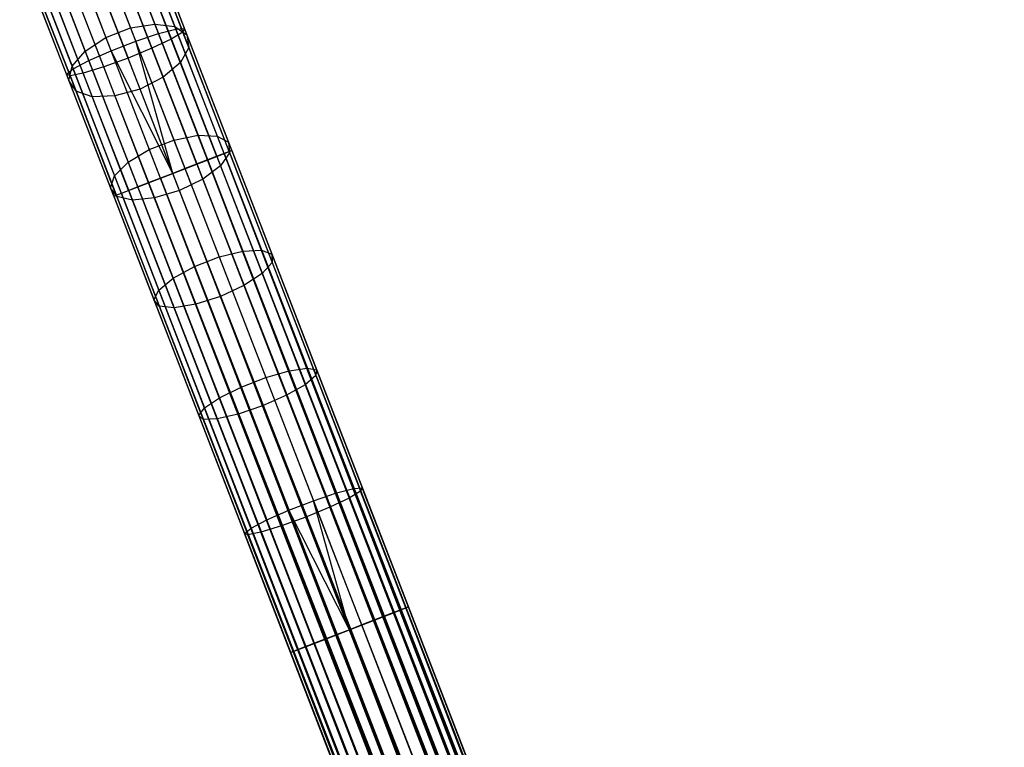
# Model space of a CAD drawing. Extents: x -189 to 189, y -189 to 189.
# Tile 293 of 591: x -63 to -48, y 148 to 160. Entities that reach past the tile are written whole.
import ezdxf

# ---------------------------------------------------------------- set-up
doc = ezdxf.new("R2010")
doc.units = 0
doc.header["$LTSCALE"] = 25.4
doc.layers.get('0').update_dxf_attribs({"linetype": 'CONTINUOUS'})

# ---------------------------------------------------------------- blocks, each defined once
blk = doc.blocks.new('CAMELEON-KENAI-C-12244_STL')
at = {"color": 0}
for p, q in [((-61.083, 159.292, -8.8), (-61.845, 161.257, -9.127)), ((-61.083, 159.292, -8.8), (-61.845, 161.257, -9.127)), ((-60.812, 159.363, -9.108), (-61.562, 161.299, -9.43)), ((-60.812, 159.363, -9.108), (-61.562, 161.299, -9.43)), ((-60.703, 159.316, -9.912), (-61.424, 161.176, -10.222)), ((-60.703, 159.316, -9.912), (-61.424, 161.176, -10.222)), ((-60.678, 159.372, -9.501), (-61.413, 161.27, -9.817)), ((-60.678, 159.372, -9.501), (-61.413, 161.27, -9.817)), ((-61.444, 159.171, -8.632), (-62.211, 161.152, -8.961)), ((-61.444, 159.171, -8.632), (-62.211, 161.152, -8.961)), ((-62.171, 161.048, -156.809), (-61.525, 159.38, -157.907)), ((-62.171, 161.048, -156.809), (-61.525, 159.38, -157.907)), ((-61.782, 161.096, -156.67), (-61.141, 159.442, -157.758)), ((-61.782, 161.096, -156.67), (-61.141, 159.442, -157.758)), ((-60.884, 159.207, -10.271), (-61.591, 161.033, -10.574)), ((-60.884, 159.207, -10.271), (-61.591, 161.033, -10.574)), ((-61.459, 161.034, -156.415), (-60.828, 159.404, -157.487)), ((-61.459, 161.034, -156.415), (-60.828, 159.404, -157.487)), ((-61.831, 159.021, -8.632), (-62.599, 161.002, -8.961)), ((-61.831, 159.021, -8.632), (-62.599, 161.002, -8.961)), ((-62.558, 160.897, -156.809), (-61.912, 159.23, -157.907)), ((-62.558, 160.897, -156.809), (-61.912, 159.23, -157.907)), ((-61.188, 159.062, -10.514), (-61.887, 160.865, -10.814)), ((-61.188, 159.062, -10.514), (-61.887, 160.865, -10.814)), ((-61.259, 160.872, -156.089), (-60.64, 159.273, -157.14)), ((-61.259, 160.872, -156.089), (-60.64, 159.273, -157.14)), ((-62.179, 158.867, -8.8), (-62.941, 160.833, -9.127)), ((-62.179, 158.867, -8.8), (-62.941, 160.833, -9.127)), ((-62.26, 160.701, -10.898), (-61.564, 158.907, -10.6)), ((-62.26, 160.701, -10.898), (-61.564, 158.907, -10.6)), ((-62.533, 158.653, -9.501), (-63.268, 160.552, -9.817)), ((-62.533, 158.653, -9.501), (-63.268, 160.552, -9.817)), ((-62.427, 158.737, -9.108), (-63.177, 160.673, -9.43)), ((-62.427, 158.737, -9.108), (-63.177, 160.673, -9.43)), ((-62.878, 160.671, -156.67), (-62.237, 159.017, -157.758)), ((-62.878, 160.671, -156.67), (-62.237, 159.017, -157.758)), ((-61.947, 158.768, -10.514), (-62.645, 160.571, -10.814)), ((-61.947, 158.768, -10.514), (-62.645, 160.571, -10.814)), ((-61.215, 160.638, -155.747), (-60.609, 159.073, -156.777)), ((-61.215, 160.638, -155.747), (-60.609, 159.073, -156.777)), ((-62.477, 158.629, -9.912), (-63.197, 160.489, -10.222)), ((-62.477, 158.629, -9.912), (-63.197, 160.489, -10.222)), ((-63.075, 160.408, -156.415), (-62.443, 158.778, -157.487)), ((-63.075, 160.408, -156.415), (-62.443, 158.778, -157.487)), ((-62.27, 158.67, -10.271), (-62.977, 160.496, -10.574)), ((-62.27, 158.67, -10.271), (-62.977, 160.496, -10.574)), ((-61.335, 160.373, -155.45), (-60.74, 158.837, -156.461)), ((-61.335, 160.373, -155.45), (-60.74, 158.837, -156.461)), ((-63.114, 160.153, -156.089), (-62.495, 158.555, -157.14)), ((-63.114, 160.153, -156.089), (-62.495, 158.555, -157.14)), ((-61.599, 160.123, -155.248), (-61.011, 158.606, -156.247)), ((-61.599, 160.123, -155.248), (-61.011, 158.606, -156.247)), ((-62.989, 159.951, -155.747), (-62.382, 158.386, -156.777)), ((-62.989, 159.951, -155.747), (-62.382, 158.386, -156.777)), ((-61.376, 158.42, -156.171), (-61.961, 159.93, -155.177)), ((-61.376, 158.42, -156.171), (-61.961, 159.93, -155.177)), ((-62.721, 159.836, -155.45), (-62.126, 158.3, -156.461)), ((-62.721, 159.836, -155.45), (-62.126, 158.3, -156.461)), ((-62.358, 159.829, -155.248), (-61.77, 158.312, -156.247)), ((-62.358, 159.829, -155.248), (-61.77, 158.312, -156.247)), ((-61.912, 159.23, -157.907), (-61.525, 159.38, -157.907)), ((-61.912, 159.23, -157.907), (-61.525, 159.38, -157.907)), ((-61.525, 159.38, -157.907), (-61.141, 159.442, -157.758)), ((-61.525, 159.38, -157.907), (-61.141, 159.442, -157.758)), ((-61.525, 159.38, -157.907), (-60.842, 157.618, -158.82)), ((-61.525, 159.38, -157.907), (-60.842, 157.618, -158.82)), ((-61.141, 159.442, -157.758), (-60.464, 157.694, -158.664)), ((-61.141, 159.442, -157.758), (-60.464, 157.694, -158.664)), ((-61.141, 159.442, -157.758), (-60.828, 159.404, -157.487)), ((-61.141, 159.442, -157.758), (-60.828, 159.404, -157.487)), ((-61.083, 159.292, -8.8), (-60.812, 159.363, -9.108)), ((-61.083, 159.292, -8.8), (-60.812, 159.363, -9.108)), ((-60.703, 159.316, -9.912), (-60.884, 159.207, -10.271)), ((-60.703, 159.316, -9.912), (-60.884, 159.207, -10.271)), ((-60.828, 159.404, -157.487), (-60.161, 157.682, -158.38)), ((-60.828, 159.404, -157.487), (-60.161, 157.682, -158.38)), ((-60.828, 159.404, -157.487), (-60.64, 159.273, -157.14)), ((-60.828, 159.404, -157.487), (-60.64, 159.273, -157.14)), ((-60.812, 159.363, -9.108), (-60.678, 159.372, -9.501)), ((-60.812, 159.363, -9.108), (-60.678, 159.372, -9.501)), ((-60.054, 157.406, -9), (-60.812, 159.363, -9.108)), ((-60.054, 157.406, -9), (-60.812, 159.363, -9.108)), ((-60.678, 159.372, -9.501), (-60.703, 159.316, -9.912)), ((-60.678, 159.372, -9.501), (-60.703, 159.316, -9.912)), ((-59.975, 157.437, -9.809), (-60.703, 159.316, -9.912)), ((-59.975, 157.437, -9.809), (-60.703, 159.316, -9.912)), ((-59.934, 157.453, -9.395), (-60.678, 159.372, -9.501)), ((-59.934, 157.453, -9.395), (-60.678, 159.372, -9.501)), ((-62.237, 159.017, -157.758), (-61.912, 159.23, -157.907)), ((-62.237, 159.017, -157.758), (-61.912, 159.23, -157.907)), ((-61.912, 159.23, -157.907), (-61.23, 157.468, -158.82)), ((-61.912, 159.23, -157.907), (-61.23, 157.468, -158.82)), ((-61.831, 159.021, -8.632), (-61.444, 159.171, -8.632)), ((-61.831, 159.021, -8.632), (-61.444, 159.171, -8.632)), ((-61.444, 159.171, -8.632), (-61.083, 159.292, -8.8)), ((-61.444, 159.171, -8.632), (-61.083, 159.292, -8.8)), ((-60.862, 157.094, -8.5), (-61.444, 159.171, -8.632)), ((-60.862, 157.094, -8.5), (-61.444, 159.171, -8.632)), ((-60.668, 157.169, -8.522), (-61.444, 159.171, -8.632)), ((-60.668, 157.169, -8.522), (-61.444, 159.171, -8.632)), ((-60.884, 159.207, -10.271), (-61.188, 159.062, -10.514)), ((-60.884, 159.207, -10.271), (-61.188, 159.062, -10.514)), ((-60.314, 157.306, -8.691), (-61.083, 159.292, -8.8)), ((-60.314, 157.306, -8.691), (-61.083, 159.292, -8.8)), ((-60.169, 157.362, -10.169), (-60.884, 159.207, -10.271)), ((-60.169, 157.362, -10.169), (-60.884, 159.207, -10.271)), ((-60.64, 159.273, -157.14), (-59.986, 157.585, -158.015)), ((-60.64, 159.273, -157.14), (-59.986, 157.585, -158.015)), ((-60.64, 159.273, -157.14), (-60.609, 159.073, -156.777)), ((-60.64, 159.273, -157.14), (-60.609, 159.073, -156.777)), ((-62.443, 158.778, -157.487), (-62.237, 159.017, -157.758)), ((-62.443, 158.778, -157.487), (-62.237, 159.017, -157.758)), ((-62.237, 159.017, -157.758), (-61.56, 157.27, -158.664)), ((-62.237, 159.017, -157.758), (-61.56, 157.27, -158.664)), ((-62.179, 158.867, -8.8), (-61.831, 159.021, -8.632)), ((-62.179, 158.867, -8.8), (-61.831, 159.021, -8.632)), ((-61.056, 157.018, -8.522), (-61.831, 159.021, -8.632)), ((-61.056, 157.018, -8.522), (-61.831, 159.021, -8.632)), ((-60.862, 157.094, -8.5), (-61.831, 159.021, -8.632)), ((-60.862, 157.094, -8.5), (-61.831, 159.021, -8.632)), ((-61.188, 159.062, -10.514), (-61.564, 158.907, -10.6)), ((-61.188, 159.062, -10.514), (-61.564, 158.907, -10.6)), ((-60.483, 157.24, -10.414), (-61.188, 159.062, -10.514)), ((-60.483, 157.24, -10.414), (-61.188, 159.062, -10.514)), ((-60.609, 159.073, -156.777), (-60.74, 158.837, -156.461)), ((-60.609, 159.073, -156.777), (-60.74, 158.837, -156.461)), ((-60.609, 159.073, -156.777), (-59.968, 157.419, -157.635)), ((-60.609, 159.073, -156.777), (-59.968, 157.419, -157.635)), ((-62.427, 158.737, -9.108), (-62.179, 158.867, -8.8)), ((-62.427, 158.737, -9.108), (-62.179, 158.867, -8.8)), ((-61.41, 156.881, -8.691), (-62.179, 158.867, -8.8)), ((-61.41, 156.881, -8.691), (-62.179, 158.867, -8.8)), ((-61.564, 158.907, -10.6), (-61.947, 158.768, -10.514)), ((-61.564, 158.907, -10.6), (-61.947, 158.768, -10.514)), ((-60.862, 157.094, -10.5), (-61.564, 158.907, -10.6)), ((-60.862, 157.094, -10.5), (-61.564, 158.907, -10.6)), ((-62.533, 158.653, -9.501), (-62.427, 158.737, -9.108)), ((-62.533, 158.653, -9.501), (-62.427, 158.737, -9.108)), ((-62.495, 158.555, -157.14), (-62.443, 158.778, -157.487)), ((-62.495, 158.555, -157.14), (-62.443, 158.778, -157.487)), ((-62.443, 158.778, -157.487), (-61.776, 157.057, -158.38)), ((-62.443, 158.778, -157.487), (-61.776, 157.057, -158.38)), ((-61.669, 156.781, -9), (-62.427, 158.737, -9.108)), ((-61.669, 156.781, -9), (-62.427, 158.737, -9.108)), ((-61.947, 158.768, -10.514), (-62.27, 158.67, -10.271)), ((-61.947, 158.768, -10.514), (-62.27, 158.67, -10.271)), ((-61.241, 156.947, -10.414), (-61.947, 158.768, -10.514)), ((-61.241, 156.947, -10.414), (-61.947, 158.768, -10.514)), ((-60.74, 158.837, -156.461), (-61.011, 158.606, -156.247)), ((-60.74, 158.837, -156.461), (-61.011, 158.606, -156.247)), ((-60.74, 158.837, -156.461), (-60.111, 157.213, -157.303)), ((-60.74, 158.837, -156.461), (-60.111, 157.213, -157.303)), ((-62.477, 158.629, -9.912), (-62.533, 158.653, -9.501)), ((-61.789, 156.734, -9.395), (-62.533, 158.653, -9.501)), ((-62.477, 158.629, -9.912), (-62.533, 158.653, -9.501)), ((-61.789, 156.734, -9.395), (-62.533, 158.653, -9.501)), ((-62.382, 158.386, -156.777), (-62.495, 158.555, -157.14)), ((-62.495, 158.555, -157.14), (-61.84, 156.867, -158.015)), ((-62.495, 158.555, -157.14), (-61.84, 156.867, -158.015)), ((-62.382, 158.386, -156.777), (-62.495, 158.555, -157.14)), ((-62.27, 158.67, -10.271), (-62.477, 158.629, -9.912)), ((-62.27, 158.67, -10.271), (-62.477, 158.629, -9.912)), ((-61.749, 156.75, -9.809), (-62.477, 158.629, -9.912)), ((-61.749, 156.75, -9.809), (-62.477, 158.629, -9.912)), ((-61.555, 156.825, -10.169), (-62.27, 158.67, -10.271)), ((-61.555, 156.825, -10.169), (-62.27, 158.67, -10.271)), ((-61.011, 158.606, -156.247), (-61.376, 158.42, -156.171)), ((-61.011, 158.606, -156.247), (-61.376, 158.42, -156.171)), ((-61.011, 158.606, -156.247), (-60.391, 157.003, -157.078)), ((-61.011, 158.606, -156.247), (-60.391, 157.003, -157.078)), ((-62.126, 158.3, -156.461), (-62.382, 158.386, -156.777)), ((-62.382, 158.386, -156.777), (-61.742, 156.732, -157.635)), ((-62.382, 158.386, -156.777), (-61.742, 156.732, -157.635)), ((-62.126, 158.3, -156.461), (-62.382, 158.386, -156.777)), ((-61.376, 158.42, -156.171), (-61.77, 158.312, -156.247)), ((-61.376, 158.42, -156.171), (-61.77, 158.312, -156.247)), ((-60.758, 156.825, -156.998), (-61.376, 158.42, -156.171)), ((-60.758, 156.825, -156.998), (-61.376, 158.42, -156.171)), ((-61.77, 158.312, -156.247), (-62.126, 158.3, -156.461)), ((-61.77, 158.312, -156.247), (-62.126, 158.3, -156.461)), ((-62.126, 158.3, -156.461), (-61.497, 156.676, -157.303)), ((-62.126, 158.3, -156.461), (-61.497, 156.676, -157.303)), ((-61.77, 158.312, -156.247), (-61.149, 156.709, -157.078)), ((-61.77, 158.312, -156.247), (-61.149, 156.709, -157.078)), ((-61.23, 157.468, -158.82), (-60.842, 157.618, -158.82)), ((-61.23, 157.468, -158.82), (-60.842, 157.618, -158.82)), ((-60.842, 157.618, -158.82), (-60.464, 157.694, -158.664)), ((-60.842, 157.618, -158.82), (-60.464, 157.694, -158.664)), ((-60.842, 157.618, -158.82), (-60.13, 155.781, -159.54)), ((-60.842, 157.618, -158.82), (-60.13, 155.781, -159.54)), ((-60.464, 157.694, -158.664), (-59.758, 155.871, -159.378)), ((-60.464, 157.694, -158.664), (-59.758, 155.871, -159.378)), ((-60.464, 157.694, -158.664), (-60.161, 157.682, -158.38)), ((-60.464, 157.694, -158.664), (-60.161, 157.682, -158.38)), ((-60.161, 157.682, -158.38), (-59.465, 155.886, -159.083)), ((-60.161, 157.682, -158.38), (-59.465, 155.886, -159.083)), ((-60.161, 157.682, -158.38), (-59.986, 157.585, -158.015)), ((-60.161, 157.682, -158.38), (-59.986, 157.585, -158.015)), ((-61.56, 157.27, -158.664), (-61.23, 157.468, -158.82)), ((-61.56, 157.27, -158.664), (-61.23, 157.468, -158.82)), ((-61.23, 157.468, -158.82), (-60.518, 155.63, -159.54)), ((-61.23, 157.468, -158.82), (-60.518, 155.63, -159.54)), ((-59.934, 157.453, -9.395), (-60.054, 157.406, -9)), ((-59.934, 157.453, -9.395), (-60.054, 157.406, -9)), ((-59.986, 157.585, -158.015), (-59.303, 155.824, -158.705)), ((-59.986, 157.585, -158.015), (-59.303, 155.824, -158.705)), ((-59.986, 157.585, -158.015), (-59.968, 157.419, -157.635)), ((-59.986, 157.585, -158.015), (-59.968, 157.419, -157.635)), ((-59.975, 157.437, -9.809), (-59.934, 157.453, -9.395)), ((-59.975, 157.437, -9.809), (-59.934, 157.453, -9.395)), ((-59.934, 157.453, -9.395), (-14.692, 40.668, -9.395)), ((-59.934, 157.453, -9.395), (-14.692, 40.668, -9.395)), ((-59.934, 157.453, -9.395), (-14.732, 40.653, -9.191)), ((-59.934, 157.453, -9.395), (-14.732, 40.653, -9.191)), ((-60.314, 157.306, -8.691), (-60.668, 157.169, -8.522)), ((-60.314, 157.306, -8.691), (-60.668, 157.169, -8.522)), ((-60.483, 157.24, -10.414), (-60.169, 157.362, -10.169)), ((-60.483, 157.24, -10.414), (-60.169, 157.362, -10.169)), ((-60.054, 157.406, -9), (-60.314, 157.306, -8.691)), ((-60.054, 157.406, -9), (-60.314, 157.306, -8.691)), ((-60.314, 157.306, -8.691), (-15.071, 40.521, -8.691)), ((-15.425, 40.384, -8.522), (-60.314, 157.306, -8.691)), ((-15.425, 40.384, -8.522), (-60.314, 157.306, -8.691)), ((-15.24, 40.456, -8.586), (-60.314, 157.306, -8.691)), ((-15.24, 40.456, -8.586), (-60.314, 157.306, -8.691)), ((-60.314, 157.306, -8.691), (-15.071, 40.521, -8.691)), ((-60.169, 157.362, -10.169), (-59.975, 157.437, -9.809)), ((-60.169, 157.362, -10.169), (-59.975, 157.437, -9.809)), ((-60.169, 157.362, -10.169), (-14.926, 40.578, -10.169)), ((-60.169, 157.362, -10.169), (-14.926, 40.578, -10.169)), ((-60.169, 157.362, -10.169), (-14.812, 40.622, -10)), ((-60.169, 157.362, -10.169), (-14.812, 40.622, -10)), ((-60.169, 157.362, -10.169), (-14.732, 40.653, -9.809)), ((-60.169, 157.362, -10.169), (-14.732, 40.653, -9.809)), ((-59.968, 157.419, -157.635), (-60.111, 157.213, -157.303)), ((-59.968, 157.419, -157.635), (-60.111, 157.213, -157.303)), ((-60.054, 157.406, -9), (-14.732, 40.653, -9.191)), ((-60.054, 157.406, -9), (-14.732, 40.653, -9.191)), ((-60.054, 157.406, -9), (-14.812, 40.622, -9)), ((-15.071, 40.521, -8.691), (-60.054, 157.406, -9)), ((-15.071, 40.521, -8.691), (-60.054, 157.406, -9)), ((-14.926, 40.578, -8.831), (-60.054, 157.406, -9)), ((-14.926, 40.578, -8.831), (-60.054, 157.406, -9)), ((-60.054, 157.406, -9), (-14.812, 40.622, -9)), ((-59.975, 157.437, -9.809), (-14.692, 40.668, -9.605)), ((-59.975, 157.437, -9.809), (-14.692, 40.668, -9.395)), ((-59.975, 157.437, -9.809), (-14.732, 40.653, -9.809)), ((-59.975, 157.437, -9.809), (-14.732, 40.653, -9.809)), ((-59.975, 157.437, -9.809), (-14.692, 40.668, -9.605)), ((-59.975, 157.437, -9.809), (-14.692, 40.668, -9.395)), ((-59.968, 157.419, -157.635), (-59.3, 155.694, -158.31)), ((-59.968, 157.419, -157.635), (-59.3, 155.694, -158.31)), ((-61.776, 157.057, -158.38), (-61.56, 157.27, -158.664)), ((-61.776, 157.057, -158.38), (-61.56, 157.27, -158.664)), ((-61.56, 157.27, -158.664), (-60.854, 155.447, -159.378)), ((-61.56, 157.27, -158.664), (-60.854, 155.447, -159.378)), ((-60.862, 157.094, -10.5), (-60.483, 157.24, -10.414)), ((-60.862, 157.094, -10.5), (-60.483, 157.24, -10.414)), ((-60.668, 157.169, -8.522), (-60.862, 157.094, -8.5)), ((-60.668, 157.169, -8.522), (-60.862, 157.094, -8.5)), ((-15.425, 40.384, -8.522), (-60.668, 157.169, -8.522)), ((-15.425, 40.384, -8.522), (-60.668, 157.169, -8.522)), ((-60.483, 157.24, -10.414), (-15.24, 40.456, -10.414)), ((-60.483, 157.24, -10.414), (-15.24, 40.456, -10.414)), ((-60.483, 157.24, -10.414), (-15.071, 40.521, -10.309)), ((-60.483, 157.24, -10.414), (-15.071, 40.521, -10.309)), ((-60.483, 157.24, -10.414), (-14.926, 40.578, -10.169)), ((-60.483, 157.24, -10.414), (-14.926, 40.578, -10.169)), ((-60.111, 157.213, -157.303), (-60.391, 157.003, -157.078)), ((-60.111, 157.213, -157.303), (-60.391, 157.003, -157.078)), ((-60.111, 157.213, -157.303), (-59.455, 155.52, -157.966)), ((-60.111, 157.213, -157.303), (-59.455, 155.52, -157.966)), ((-61.84, 156.867, -158.015), (-61.776, 157.057, -158.38)), ((-61.84, 156.867, -158.015), (-61.776, 157.057, -158.38)), ((-61.776, 157.057, -158.38), (-61.081, 155.261, -159.083)), ((-61.776, 157.057, -158.38), (-61.081, 155.261, -159.083)), ((-61.056, 157.018, -8.522), (-61.41, 156.881, -8.691)), ((-61.056, 157.018, -8.522), (-61.41, 156.881, -8.691)), ((-61.241, 156.947, -10.414), (-60.862, 157.094, -10.5)), ((-61.241, 156.947, -10.414), (-60.862, 157.094, -10.5)), ((-60.862, 157.094, -8.5), (-61.056, 157.018, -8.522)), ((-60.862, 157.094, -8.5), (-61.056, 157.018, -8.522)), ((-61.056, 157.018, -8.522), (-15.813, 40.234, -8.522)), ((-16.167, 40.097, -8.691), (-61.056, 157.018, -8.522)), ((-16.167, 40.097, -8.691), (-61.056, 157.018, -8.522)), ((-15.999, 40.162, -8.586), (-61.056, 157.018, -8.522)), ((-15.999, 40.162, -8.586), (-61.056, 157.018, -8.522)), ((-61.056, 157.018, -8.522), (-15.813, 40.234, -8.522)), ((-15.24, 40.456, -10.414), (-60.862, 157.094, -10.5)), ((-15.619, 40.309, -8.5), (-60.862, 157.094, -8.5)), ((-15.619, 40.309, -8.5), (-60.862, 157.094, -8.5)), ((-15.425, 40.384, -10.478), (-60.862, 157.094, -10.5)), ((-15.24, 40.456, -10.414), (-60.862, 157.094, -10.5)), ((-15.425, 40.384, -10.478), (-60.862, 157.094, -10.5)), ((-15.619, 40.309, -10.5), (-60.862, 157.094, -10.5)), ((-15.619, 40.309, -10.5), (-60.862, 157.094, -10.5)), ((-60.391, 157.003, -157.078), (-60.758, 156.825, -156.998)), ((-60.391, 157.003, -157.078), (-60.758, 156.825, -156.998)), ((-60.391, 157.003, -157.078), (-59.743, 155.331, -157.733)), ((-60.391, 157.003, -157.078), (-59.743, 155.331, -157.733)), ((-61.742, 156.732, -157.635), (-61.84, 156.867, -158.015)), ((-61.84, 156.867, -158.015), (-61.158, 155.105, -158.705)), ((-61.84, 156.867, -158.015), (-61.158, 155.105, -158.705)), ((-61.742, 156.732, -157.635), (-61.84, 156.867, -158.015)), ((-61.41, 156.881, -8.691), (-61.669, 156.781, -9)), ((-61.41, 156.881, -8.691), (-61.669, 156.781, -9)), ((-61.555, 156.825, -10.169), (-61.241, 156.947, -10.414)), ((-61.555, 156.825, -10.169), (-61.241, 156.947, -10.414)), ((-16.312, 40.041, -8.831), (-61.41, 156.881, -8.691)), ((-16.312, 40.041, -8.831), (-61.41, 156.881, -8.691)), ((-16.167, 40.097, -8.691), (-61.41, 156.881, -8.691)), ((-16.167, 40.097, -8.691), (-61.41, 156.881, -8.691)), ((-61.241, 156.947, -10.414), (-16.167, 40.097, -10.309)), ((-61.241, 156.947, -10.414), (-16.167, 40.097, -10.309)), ((-61.241, 156.947, -10.414), (-15.999, 40.162, -10.414)), ((-15.619, 40.309, -10.5), (-61.241, 156.947, -10.414)), ((-15.619, 40.309, -10.5), (-61.241, 156.947, -10.414)), ((-15.813, 40.234, -10.478), (-61.241, 156.947, -10.414)), ((-15.813, 40.234, -10.478), (-61.241, 156.947, -10.414)), ((-61.241, 156.947, -10.414), (-15.999, 40.162, -10.414)), ((-61.669, 156.781, -9), (-61.789, 156.734, -9.395)), ((-61.669, 156.781, -9), (-61.789, 156.734, -9.395)), ((-61.789, 156.734, -9.395), (-61.749, 156.75, -9.809)), ((-61.789, 156.734, -9.395), (-61.749, 156.75, -9.809)), ((-61.789, 156.734, -9.395), (-16.547, 39.95, -9.395)), ((-61.789, 156.734, -9.395), (-16.547, 39.95, -9.605)), ((-61.789, 156.734, -9.395), (-16.547, 39.95, -9.395)), ((-61.789, 156.734, -9.395), (-16.547, 39.95, -9.605)), ((-61.789, 156.734, -9.395), (-16.506, 39.966, -9.809)), ((-61.789, 156.734, -9.395), (-16.506, 39.966, -9.809)), ((-61.749, 156.75, -9.809), (-61.555, 156.825, -10.169)), ((-61.749, 156.75, -9.809), (-61.555, 156.825, -10.169)), ((-61.749, 156.75, -9.809), (-16.506, 39.966, -9.809)), ((-61.749, 156.75, -9.809), (-16.506, 39.966, -9.809)), ((-61.749, 156.75, -9.809), (-16.427, 39.996, -10)), ((-61.749, 156.75, -9.809), (-16.427, 39.996, -10)), ((-61.749, 156.75, -9.809), (-16.312, 40.041, -10.169)), ((-61.749, 156.75, -9.809), (-16.312, 40.041, -10.169)), ((-61.497, 156.676, -157.303), (-61.742, 156.732, -157.635)), ((-61.742, 156.732, -157.635), (-61.073, 155.007, -158.31)), ((-61.742, 156.732, -157.635), (-61.073, 155.007, -158.31)), ((-61.497, 156.676, -157.303), (-61.742, 156.732, -157.635)), ((-16.427, 39.996, -9), (-61.669, 156.781, -9)), ((-61.669, 156.781, -9), (-16.506, 39.966, -9.191)), ((-16.427, 39.996, -9), (-61.669, 156.781, -9)), ((-16.312, 40.041, -8.831), (-61.669, 156.781, -9)), ((-16.312, 40.041, -8.831), (-61.669, 156.781, -9)), ((-61.669, 156.781, -9), (-16.506, 39.966, -9.191)), ((-61.669, 156.781, -9), (-16.547, 39.95, -9.395)), ((-61.669, 156.781, -9), (-16.547, 39.95, -9.395)), ((-61.555, 156.825, -10.169), (-16.312, 40.041, -10.169)), ((-61.555, 156.825, -10.169), (-16.312, 40.041, -10.169)), ((-61.555, 156.825, -10.169), (-16.167, 40.097, -10.309)), ((-61.555, 156.825, -10.169), (-16.167, 40.097, -10.309)), ((-61.149, 156.709, -157.078), (-61.497, 156.676, -157.303)), ((-61.149, 156.709, -157.078), (-61.497, 156.676, -157.303)), ((-61.497, 156.676, -157.303), (-60.841, 154.983, -157.966)), ((-61.497, 156.676, -157.303), (-60.841, 154.983, -157.966)), ((-60.758, 156.825, -156.998), (-61.149, 156.709, -157.078)), ((-60.758, 156.825, -156.998), (-61.149, 156.709, -157.078)), ((-61.149, 156.709, -157.078), (-60.501, 155.037, -157.733)), ((-61.149, 156.709, -157.078), (-60.501, 155.037, -157.733)), ((-60.113, 155.16, -157.65), (-60.758, 156.825, -156.998)), ((-60.113, 155.16, -157.65), (-60.758, 156.825, -156.998)), ((-60.518, 155.63, -159.54), (-60.13, 155.781, -159.54)), ((-60.518, 155.63, -159.54), (-60.13, 155.781, -159.54)), ((-60.13, 155.781, -159.54), (-59.758, 155.871, -159.378)), ((-60.13, 155.781, -159.54), (-59.758, 155.871, -159.378)), ((-60.13, 155.781, -159.54), (-59.396, 153.885, -160.059)), ((-60.13, 155.781, -159.54), (-59.396, 153.885, -160.059)), ((-59.758, 155.871, -159.378), (-59.465, 155.886, -159.083)), ((-59.758, 155.871, -159.378), (-59.465, 155.886, -159.083)), ((-59.758, 155.871, -159.378), (-59.029, 153.991, -159.894)), ((-59.758, 155.871, -159.378), (-59.029, 153.991, -159.894)), ((-59.465, 155.886, -159.083), (-58.748, 154.034, -159.591)), ((-59.465, 155.886, -159.083), (-58.748, 154.034, -159.591)), ((-59.465, 155.886, -159.083), (-59.303, 155.824, -158.705)), ((-59.465, 155.886, -159.083), (-59.303, 155.824, -158.705)), ((-59.303, 155.824, -158.705), (-58.6, 154.007, -159.203)), ((-59.303, 155.824, -158.705), (-58.6, 154.007, -159.203)), ((-59.303, 155.824, -158.705), (-59.3, 155.694, -158.31)), ((-59.303, 155.824, -158.705), (-59.3, 155.694, -158.31)), ((-60.854, 155.447, -159.378), (-60.518, 155.63, -159.54)), ((-60.854, 155.447, -159.378), (-60.518, 155.63, -159.54)), ((-60.518, 155.63, -159.54), (-59.784, 153.735, -160.059)), ((-60.518, 155.63, -159.54), (-59.784, 153.735, -160.059)), ((-59.3, 155.694, -158.31), (-59.455, 155.52, -157.966)), ((-59.3, 155.694, -158.31), (-59.455, 155.52, -157.966)), ((-59.3, 155.694, -158.31), (-58.61, 153.915, -158.798)), ((-59.3, 155.694, -158.31), (-58.61, 153.915, -158.798)), ((-61.081, 155.261, -159.083), (-60.854, 155.447, -159.378)), ((-61.081, 155.261, -159.083), (-60.854, 155.447, -159.378)), ((-60.854, 155.447, -159.378), (-60.126, 153.566, -159.894)), ((-60.854, 155.447, -159.378), (-60.126, 153.566, -159.894)), ((-59.455, 155.52, -157.966), (-59.743, 155.331, -157.733)), ((-59.455, 155.52, -157.966), (-59.743, 155.331, -157.733)), ((-59.455, 155.52, -157.966), (-58.778, 153.773, -158.445)), ((-59.455, 155.52, -157.966), (-58.778, 153.773, -158.445)), ((-59.743, 155.331, -157.733), (-60.113, 155.16, -157.65)), ((-59.743, 155.331, -157.733), (-60.113, 155.16, -157.65)), ((-59.743, 155.331, -157.733), (-59.075, 153.606, -158.206)), ((-59.743, 155.331, -157.733), (-59.075, 153.606, -158.206)), ((-61.158, 155.105, -158.705), (-61.081, 155.261, -159.083)), ((-61.158, 155.105, -158.705), (-61.081, 155.261, -159.083)), ((-61.081, 155.261, -159.083), (-60.363, 153.408, -159.591)), ((-61.081, 155.261, -159.083), (-60.363, 153.408, -159.591)), ((-60.113, 155.16, -157.65), (-60.501, 155.037, -157.733)), ((-60.113, 155.16, -157.65), (-60.501, 155.037, -157.733)), ((-59.448, 153.443, -158.121), (-60.113, 155.16, -157.65)), ((-59.448, 153.443, -158.121), (-60.113, 155.16, -157.65)), ((-61.073, 155.007, -158.31), (-61.158, 155.105, -158.705)), ((-61.158, 155.105, -158.705), (-60.454, 153.289, -159.203)), ((-61.158, 155.105, -158.705), (-60.454, 153.289, -159.203)), ((-61.073, 155.007, -158.31), (-61.158, 155.105, -158.705)), ((-60.841, 154.983, -157.966), (-61.073, 155.007, -158.31)), ((-61.073, 155.007, -158.31), (-60.384, 153.228, -158.798)), ((-61.073, 155.007, -158.31), (-60.384, 153.228, -158.798)), ((-60.841, 154.983, -157.966), (-61.073, 155.007, -158.31)), ((-60.501, 155.037, -157.733), (-60.841, 154.983, -157.966)), ((-60.501, 155.037, -157.733), (-60.841, 154.983, -157.966)), ((-60.841, 154.983, -157.966), (-60.164, 153.236, -158.445)), ((-60.841, 154.983, -157.966), (-60.164, 153.236, -158.445)), ((-60.501, 155.037, -157.733), (-59.833, 153.312, -158.206)), ((-60.501, 155.037, -157.733), (-59.833, 153.312, -158.206)), ((-59.396, 153.885, -160.059), (-59.029, 153.991, -159.894)), ((-59.396, 153.885, -160.059), (-59.029, 153.991, -159.894)), ((-59.029, 153.991, -159.894), (-58.748, 154.034, -159.591)), ((-59.029, 153.991, -159.894), (-58.748, 154.034, -159.591)), ((-59.029, 153.991, -159.894), (-58.286, 152.072, -160.205)), ((-59.029, 153.991, -159.894), (-58.286, 152.072, -160.205)), ((-58.61, 153.915, -158.798), (-58.778, 153.773, -158.445)), ((-58.61, 153.915, -158.798), (-58.778, 153.773, -158.445)), ((-58.748, 154.034, -159.591), (-58.015, 152.143, -159.897)), ((-58.748, 154.034, -159.591), (-58.015, 152.143, -159.897)), ((-58.748, 154.034, -159.591), (-58.6, 154.007, -159.203)), ((-58.748, 154.034, -159.591), (-58.6, 154.007, -159.203)), ((-58.6, 154.007, -159.203), (-58.61, 153.915, -158.798)), ((-58.6, 154.007, -159.203), (-58.61, 153.915, -158.798)), ((-58.61, 153.915, -158.798), (-57.907, 152.099, -159.092)), ((-58.61, 153.915, -158.798), (-57.907, 152.099, -159.092)), ((-58.6, 154.007, -159.203), (-57.881, 152.153, -159.504)), ((-58.6, 154.007, -159.203), (-57.881, 152.153, -159.504)), ((-60.126, 153.566, -159.894), (-59.784, 153.735, -160.059)), ((-60.126, 153.566, -159.894), (-59.784, 153.735, -160.059)), ((-59.784, 153.735, -160.059), (-59.396, 153.885, -160.059)), ((-59.784, 153.735, -160.059), (-59.396, 153.885, -160.059)), ((-59.784, 153.735, -160.059), (-59.034, 151.8, -160.373)), ((-59.784, 153.735, -160.059), (-59.034, 151.8, -160.373)), ((-59.396, 153.885, -160.059), (-58.646, 151.95, -160.373)), ((-59.396, 153.885, -160.059), (-58.646, 151.95, -160.373)), ((-58.778, 153.773, -158.445), (-59.075, 153.606, -158.206)), ((-58.778, 153.773, -158.445), (-59.075, 153.606, -158.206)), ((-58.778, 153.773, -158.445), (-58.088, 151.99, -158.734)), ((-58.778, 153.773, -158.445), (-58.088, 151.99, -158.734)), ((-59.075, 153.606, -158.206), (-59.448, 153.443, -158.121)), ((-59.075, 153.606, -158.206), (-59.448, 153.443, -158.121)), ((-59.075, 153.606, -158.206), (-58.393, 151.846, -158.491)), ((-59.075, 153.606, -158.206), (-58.393, 151.846, -158.491)), ((-60.363, 153.408, -159.591), (-60.126, 153.566, -159.894)), ((-60.363, 153.408, -159.591), (-60.126, 153.566, -159.894)), ((-60.126, 153.566, -159.894), (-59.382, 151.647, -160.205)), ((-60.126, 153.566, -159.894), (-59.382, 151.647, -160.205)), ((-59.448, 153.443, -158.121), (-59.833, 153.312, -158.206)), ((-59.448, 153.443, -158.121), (-59.833, 153.312, -158.206)), ((-58.769, 151.691, -158.405), (-59.448, 153.443, -158.121)), ((-58.769, 151.691, -158.405), (-59.448, 153.443, -158.121)), ((-60.454, 153.289, -159.203), (-60.363, 153.408, -159.591)), ((-60.454, 153.289, -159.203), (-60.363, 153.408, -159.591)), ((-60.384, 153.228, -158.798), (-60.454, 153.289, -159.203)), ((-60.454, 153.289, -159.203), (-59.736, 151.434, -159.504)), ((-60.454, 153.289, -159.203), (-59.736, 151.434, -159.504)), ((-60.384, 153.228, -158.798), (-60.454, 153.289, -159.203)), ((-60.363, 153.408, -159.591), (-59.631, 151.518, -159.897)), ((-60.363, 153.408, -159.591), (-59.631, 151.518, -159.897)), ((-59.833, 153.312, -158.206), (-60.164, 153.236, -158.445)), ((-59.833, 153.312, -158.206), (-60.164, 153.236, -158.445)), ((-59.833, 153.312, -158.206), (-59.151, 151.552, -158.491)), ((-59.833, 153.312, -158.206), (-59.151, 151.552, -158.491)), ((-60.164, 153.236, -158.445), (-60.384, 153.228, -158.798)), ((-60.164, 153.236, -158.445), (-60.384, 153.228, -158.798)), ((-60.384, 153.228, -158.798), (-59.681, 151.412, -159.092)), ((-60.384, 153.228, -158.798), (-59.681, 151.412, -159.092)), ((-60.164, 153.236, -158.445), (-59.474, 151.453, -158.734)), ((-60.164, 153.236, -158.445), (-59.474, 151.453, -158.734)), ((-58.646, 151.95, -160.373), (-58.286, 152.072, -160.205)), ((-58.646, 151.95, -160.373), (-58.286, 152.072, -160.205)), ((-58.286, 152.072, -160.205), (-58.015, 152.143, -159.897)), ((-58.286, 152.072, -160.205), (-58.015, 152.143, -159.897)), ((-57.535, 150.133, -160.309), (-58.286, 152.072, -160.205)), ((-57.535, 150.133, -160.309), (-58.286, 152.072, -160.205)), ((-57.907, 152.099, -159.092), (-58.088, 151.99, -158.734)), ((-57.907, 152.099, -159.092), (-58.088, 151.99, -158.734)), ((-58.015, 152.143, -159.897), (-57.881, 152.153, -159.504)), ((-58.015, 152.143, -159.897), (-57.881, 152.153, -159.504)), ((-57.276, 150.234, -160), (-58.015, 152.143, -159.897)), ((-57.276, 150.234, -160), (-58.015, 152.143, -159.897)), ((-57.881, 152.153, -159.504), (-57.907, 152.099, -159.092)), ((-57.881, 152.153, -159.504), (-57.907, 152.099, -159.092)), ((-57.196, 150.265, -159.191), (-57.907, 152.099, -159.092)), ((-57.196, 150.265, -159.191), (-57.907, 152.099, -159.092)), ((-57.156, 150.28, -159.605), (-57.881, 152.153, -159.504)), ((-57.156, 150.28, -159.605), (-57.881, 152.153, -159.504)), ((-59.034, 151.8, -160.373), (-58.646, 151.95, -160.373)), ((-59.034, 151.8, -160.373), (-58.646, 151.95, -160.373)), ((-57.889, 149.996, -160.478), (-58.646, 151.95, -160.373)), ((-57.889, 149.996, -160.478), (-58.646, 151.95, -160.373)), ((-58.083, 149.921, -160.5), (-58.646, 151.95, -160.373)), ((-58.083, 149.921, -160.5), (-58.646, 151.95, -160.373)), ((-58.088, 151.99, -158.734), (-58.393, 151.846, -158.491)), ((-58.088, 151.99, -158.734), (-58.393, 151.846, -158.491)), ((-57.39, 150.189, -158.831), (-58.088, 151.99, -158.734)), ((-57.39, 150.189, -158.831), (-58.088, 151.99, -158.734)), ((-59.382, 151.647, -160.205), (-59.034, 151.8, -160.373)), ((-59.382, 151.647, -160.205), (-59.034, 151.8, -160.373)), ((-58.083, 149.921, -160.5), (-59.034, 151.8, -160.373)), ((-58.083, 149.921, -160.5), (-59.034, 151.8, -160.373)), ((-58.277, 149.846, -160.478), (-59.034, 151.8, -160.373)), ((-58.277, 149.846, -160.478), (-59.034, 151.8, -160.373)), ((-58.393, 151.846, -158.491), (-58.769, 151.691, -158.405)), ((-58.393, 151.846, -158.491), (-58.769, 151.691, -158.405)), ((-57.704, 150.068, -158.586), (-58.393, 151.846, -158.491)), ((-57.704, 150.068, -158.586), (-58.393, 151.846, -158.491)), ((-59.631, 151.518, -159.897), (-59.382, 151.647, -160.205)), ((-59.631, 151.518, -159.897), (-59.382, 151.647, -160.205)), ((-58.631, 149.709, -160.309), (-59.382, 151.647, -160.205)), ((-58.631, 149.709, -160.309), (-59.382, 151.647, -160.205)), ((-58.769, 151.691, -158.405), (-59.151, 151.552, -158.491)), ((-58.769, 151.691, -158.405), (-59.151, 151.552, -158.491)), ((-58.083, 149.921, -158.5), (-58.769, 151.691, -158.405)), ((-58.083, 149.921, -158.5), (-58.769, 151.691, -158.405)), ((-59.736, 151.434, -159.504), (-59.631, 151.518, -159.897)), ((-59.736, 151.434, -159.504), (-59.631, 151.518, -159.897)), ((-59.011, 149.562, -159.605), (-59.736, 151.434, -159.504)), ((-59.011, 149.562, -159.605), (-59.736, 151.434, -159.504)), ((-59.681, 151.412, -159.092), (-59.736, 151.434, -159.504)), ((-59.681, 151.412, -159.092), (-59.736, 151.434, -159.504)), ((-59.474, 151.453, -158.734), (-59.681, 151.412, -159.092)), ((-59.474, 151.453, -158.734), (-59.681, 151.412, -159.092)), ((-58.97, 149.577, -159.191), (-59.681, 151.412, -159.092)), ((-58.97, 149.577, -159.191), (-59.681, 151.412, -159.092)), ((-58.891, 149.608, -160), (-59.631, 151.518, -159.897)), ((-58.891, 149.608, -160), (-59.631, 151.518, -159.897)), ((-59.151, 151.552, -158.491), (-59.474, 151.453, -158.734)), ((-59.151, 151.552, -158.491), (-59.474, 151.453, -158.734)), ((-58.776, 149.653, -158.831), (-59.474, 151.453, -158.734)), ((-58.776, 149.653, -158.831), (-59.474, 151.453, -158.734)), ((-58.462, 149.774, -158.586), (-59.151, 151.552, -158.491)), ((-58.462, 149.774, -158.586), (-59.151, 151.552, -158.491)), ((-57.704, 150.068, -158.586), (-57.39, 150.189, -158.831)), ((-57.704, 150.068, -158.586), (-57.39, 150.189, -158.831)), ((-57.276, 150.234, -160), (-57.535, 150.133, -160.309)), ((-57.276, 150.234, -160), (-57.535, 150.133, -160.309)), ((-57.39, 150.189, -158.831), (-57.196, 150.265, -159.191)), ((-57.39, 150.189, -158.831), (-57.196, 150.265, -159.191)), ((-22.176, 58.36, -158.586), (-57.39, 150.189, -158.831)), ((-22.007, 58.425, -158.691), (-57.39, 150.189, -158.831)), ((-22.176, 58.36, -158.586), (-57.39, 150.189, -158.831)), ((-22.007, 58.425, -158.691), (-57.39, 150.189, -158.831)), ((-21.862, 58.481, -158.831), (-57.39, 150.189, -158.831)), ((-21.862, 58.481, -158.831), (-57.39, 150.189, -158.831)), ((-57.156, 150.28, -159.605), (-57.276, 150.234, -160)), ((-57.156, 150.28, -159.605), (-57.276, 150.234, -160)), ((-21.668, 58.556, -159.809), (-57.276, 150.234, -160)), ((-21.748, 58.525, -160), (-57.276, 150.234, -160)), ((-21.668, 58.556, -159.809), (-57.276, 150.234, -160)), ((-21.748, 58.525, -160), (-57.276, 150.234, -160)), ((-21.862, 58.481, -160.169), (-57.276, 150.234, -160)), ((-21.862, 58.481, -160.169), (-57.276, 150.234, -160)), ((-57.196, 150.265, -159.191), (-57.156, 150.28, -159.605)), ((-57.196, 150.265, -159.191), (-57.156, 150.28, -159.605)), ((-21.862, 58.481, -158.831), (-57.196, 150.265, -159.191)), ((-21.748, 58.525, -159), (-57.196, 150.265, -159.191)), ((-21.862, 58.481, -158.831), (-57.196, 150.265, -159.191)), ((-21.748, 58.525, -159), (-57.196, 150.265, -159.191)), ((-21.668, 58.556, -159.191), (-57.196, 150.265, -159.191)), ((-21.668, 58.556, -159.191), (-57.196, 150.265, -159.191)), ((-21.668, 58.556, -159.191), (-57.156, 150.28, -159.605)), ((-21.668, 58.556, -159.191), (-57.156, 150.28, -159.605)), ((-21.628, 58.572, -159.395), (-57.156, 150.28, -159.605)), ((-21.628, 58.572, -159.395), (-57.156, 150.28, -159.605)), ((-21.628, 58.572, -159.605), (-57.156, 150.28, -159.605)), ((-21.628, 58.572, -159.605), (-57.156, 150.28, -159.605)), ((-21.668, 58.556, -159.809), (-57.156, 150.28, -159.605)), ((-21.668, 58.556, -159.809), (-57.156, 150.28, -159.605)), ((-58.083, 149.921, -158.5), (-57.704, 150.068, -158.586)), ((-58.083, 149.921, -158.5), (-57.704, 150.068, -158.586)), ((-57.535, 150.133, -160.309), (-57.889, 149.996, -160.478)), ((-57.535, 150.133, -160.309), (-57.889, 149.996, -160.478)), ((-22.555, 58.213, -158.5), (-57.704, 150.068, -158.586)), ((-22.361, 58.288, -158.522), (-57.704, 150.068, -158.586)), ((-22.555, 58.213, -158.5), (-57.704, 150.068, -158.586)), ((-22.361, 58.288, -158.522), (-57.704, 150.068, -158.586)), ((-22.176, 58.36, -158.586), (-57.704, 150.068, -158.586)), ((-22.176, 58.36, -158.586), (-57.704, 150.068, -158.586)), ((-21.862, 58.481, -160.169), (-57.535, 150.133, -160.309)), ((-22.007, 58.425, -160.309), (-57.535, 150.133, -160.309)), ((-21.862, 58.481, -160.169), (-57.535, 150.133, -160.309)), ((-22.007, 58.425, -160.309), (-57.535, 150.133, -160.309)), ((-22.176, 58.36, -160.414), (-57.535, 150.133, -160.309)), ((-22.176, 58.36, -160.414), (-57.535, 150.133, -160.309)), ((-58.462, 149.774, -158.586), (-58.083, 149.921, -158.5)), ((-58.462, 149.774, -158.586), (-58.083, 149.921, -158.5)), ((-58.083, 149.921, -160.5), (-58.277, 149.846, -160.478)), ((-58.083, 149.921, -160.5), (-58.277, 149.846, -160.478)), ((-57.889, 149.996, -160.478), (-58.083, 149.921, -160.5)), ((-57.889, 149.996, -160.478), (-58.083, 149.921, -160.5)), ((-58.083, 149.921, -158.5), (-22.555, 58.213, -158.5)), ((-22.555, 58.213, -160.5), (-58.083, 149.921, -160.5)), ((-22.555, 58.213, -160.5), (-58.083, 149.921, -160.5)), ((-22.934, 58.066, -158.586), (-58.083, 149.921, -158.5)), ((-22.934, 58.066, -158.586), (-58.083, 149.921, -158.5)), ((-22.749, 58.138, -158.522), (-58.083, 149.921, -158.5)), ((-22.749, 58.138, -158.522), (-58.083, 149.921, -158.5)), ((-58.083, 149.921, -158.5), (-22.555, 58.213, -158.5)), ((-22.176, 58.36, -160.414), (-57.889, 149.996, -160.478)), ((-22.176, 58.36, -160.414), (-57.889, 149.996, -160.478)), ((-22.361, 58.288, -160.478), (-57.889, 149.996, -160.478)), ((-22.361, 58.288, -160.478), (-57.889, 149.996, -160.478)), ((-58.631, 149.709, -160.309), (-58.891, 149.608, -160)), ((-58.631, 149.709, -160.309), (-58.891, 149.608, -160)), ((-58.776, 149.653, -158.831), (-58.462, 149.774, -158.586)), ((-58.776, 149.653, -158.831), (-58.462, 149.774, -158.586)), ((-58.277, 149.846, -160.478), (-58.631, 149.709, -160.309)), ((-58.277, 149.846, -160.478), (-58.631, 149.709, -160.309)), ((-22.934, 58.066, -160.414), (-58.631, 149.709, -160.309)), ((-23.103, 58, -160.309), (-58.631, 149.709, -160.309)), ((-22.934, 58.066, -160.414), (-58.631, 149.709, -160.309)), ((-23.103, 58, -160.309), (-58.631, 149.709, -160.309)), ((-23.248, 57.944, -160.169), (-58.631, 149.709, -160.309)), ((-23.248, 57.944, -160.169), (-58.631, 149.709, -160.309)), ((-23.248, 57.944, -158.831), (-58.462, 149.774, -158.586)), ((-23.103, 58, -158.691), (-58.462, 149.774, -158.586)), ((-23.248, 57.944, -158.831), (-58.462, 149.774, -158.586)), ((-23.103, 58, -158.691), (-58.462, 149.774, -158.586)), ((-22.934, 58.066, -158.586), (-58.462, 149.774, -158.586)), ((-22.934, 58.066, -158.586), (-58.462, 149.774, -158.586)), ((-22.749, 58.138, -160.478), (-58.277, 149.846, -160.478)), ((-22.749, 58.138, -160.478), (-58.277, 149.846, -160.478)), ((-22.934, 58.066, -160.414), (-58.277, 149.846, -160.478)), ((-22.934, 58.066, -160.414), (-58.277, 149.846, -160.478)), ((-58.891, 149.608, -160), (-59.011, 149.562, -159.605)), ((-58.891, 149.608, -160), (-59.011, 149.562, -159.605)), ((-59.011, 149.562, -159.605), (-58.97, 149.577, -159.191)), ((-59.011, 149.562, -159.605), (-58.97, 149.577, -159.191)), ((-23.442, 57.869, -159.809), (-59.011, 149.562, -159.605)), ((-23.442, 57.869, -159.809), (-59.011, 149.562, -159.605)), ((-23.483, 57.853, -159.605), (-59.011, 149.562, -159.605)), ((-23.483, 57.853, -159.605), (-59.011, 149.562, -159.605)), ((-58.97, 149.577, -159.191), (-58.776, 149.653, -158.831)), ((-58.97, 149.577, -159.191), (-58.776, 149.653, -158.831)), ((-23.483, 57.853, -159.605), (-58.97, 149.577, -159.191)), ((-23.483, 57.853, -159.605), (-58.97, 149.577, -159.191)), ((-23.483, 57.853, -159.395), (-58.97, 149.577, -159.191)), ((-23.483, 57.853, -159.395), (-58.97, 149.577, -159.191)), ((-23.442, 57.869, -159.191), (-58.97, 149.577, -159.191)), ((-23.442, 57.869, -159.191), (-58.97, 149.577, -159.191)), ((-23.248, 57.944, -160.169), (-58.891, 149.608, -160)), ((-23.363, 57.9, -160), (-58.891, 149.608, -160)), ((-23.248, 57.944, -160.169), (-58.891, 149.608, -160)), ((-23.363, 57.9, -160), (-58.891, 149.608, -160)), ((-23.442, 57.869, -159.809), (-58.891, 149.608, -160)), ((-23.442, 57.869, -159.809), (-58.891, 149.608, -160)), ((-23.442, 57.869, -159.191), (-58.776, 149.653, -158.831)), ((-23.363, 57.9, -159), (-58.776, 149.653, -158.831)), ((-23.442, 57.869, -159.191), (-58.776, 149.653, -158.831)), ((-23.363, 57.9, -159), (-58.776, 149.653, -158.831)), ((-23.248, 57.944, -158.831), (-58.776, 149.653, -158.831)), ((-23.248, 57.944, -158.831), (-58.776, 149.653, -158.831))]:
    blk.add_line(p, q, dxfattribs=at)

msp = doc.modelspace()

# ---------------------------------------------------------------- block references
at = {"color": 0}
msp.add_blockref('CAMELEON-KENAI-C-12244_STL', (0, 0), dxfattribs=at)

doc.saveas('drawing.dxf')
